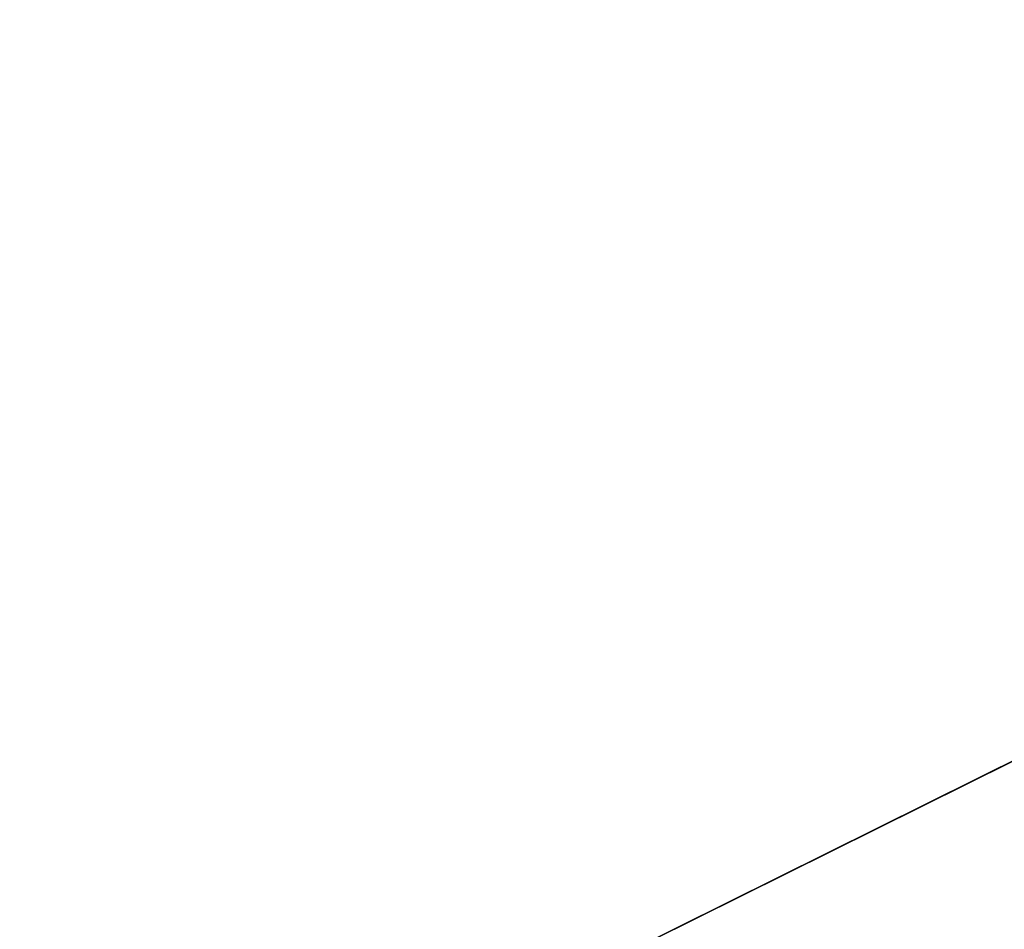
# Model space of a CAD drawing. Extents: x 3 to 633, y 2 to 332.
# Tile 463 of 571: x 455 to 499, y 249 to 290. Entities that reach past the tile are written whole.
import ezdxf

# ---------------------------------------------------------------- set-up
doc = ezdxf.new("R2010")
doc.units = 0
doc.header["$LTSCALE"] = 2.54
doc.layers.get('0').update_dxf_attribs({"color": 13, "linetype": 'CONTINUOUS'})

# ---------------------------------------------------------------- blocks, each defined once
blk = doc.blocks.new('P__KA_WN_KOWA_CAVELLA_60X3')
at = {"color": 0}
for p, q in [((20.15, 18.65, 1.014), (616.15, 314.65, 1.014)), ((20.15, 18.65, 1.014), (616.15, 314.65, 1.014)), ((20.15, 18.65, 0.014), (616.15, 314.65, 0.014)), ((20.15, 18.65, 0.014), (616.15, 314.65, 0.014))]:
    blk.add_line(p, q, dxfattribs=at)
mesh = blk.add_polyface(dxfattribs=at)
corners = [(616.15, 314.65, 1.014), (20.15, 314.65, 1.014), (20.15, 18.65, 1.014)]
mesh.append_faces([[corners[k] for k in face] for face in [(0, 1, 2)]], dxfattribs={"color": 0})
mesh = blk.add_polyface(dxfattribs=at)
corners = [(616.15, 314.65, 1.014), (20.15, 18.65, 1.014), (616.15, 18.65, 1.014)]
mesh.append_faces([[corners[k] for k in face] for face in [(0, 1, 2)]], dxfattribs={"color": 0})
mesh = blk.add_polyface(dxfattribs=at)
corners = [(616.15, 18.65, 0.014), (20.15, 18.65, 0.014), (616.15, 314.65, 0.014)]
mesh.append_faces([[corners[k] for k in face] for face in [(0, 1, 2)]], dxfattribs={"color": 0})
mesh = blk.add_polyface(dxfattribs=at)
corners = [(616.15, 314.65, 0.014), (20.15, 18.65, 0.014), (20.15, 314.65, 0.014)]
mesh.append_faces([[corners[k] for k in face] for face in [(0, 1, 2)]], dxfattribs={"color": 0})

msp = doc.modelspace()

# ---------------------------------------------------------------- block references
at = {"color": 0}
msp.add_blockref('P__KA_WN_KOWA_CAVELLA_60X3', (0, 0), dxfattribs=at)

doc.saveas('drawing.dxf')
